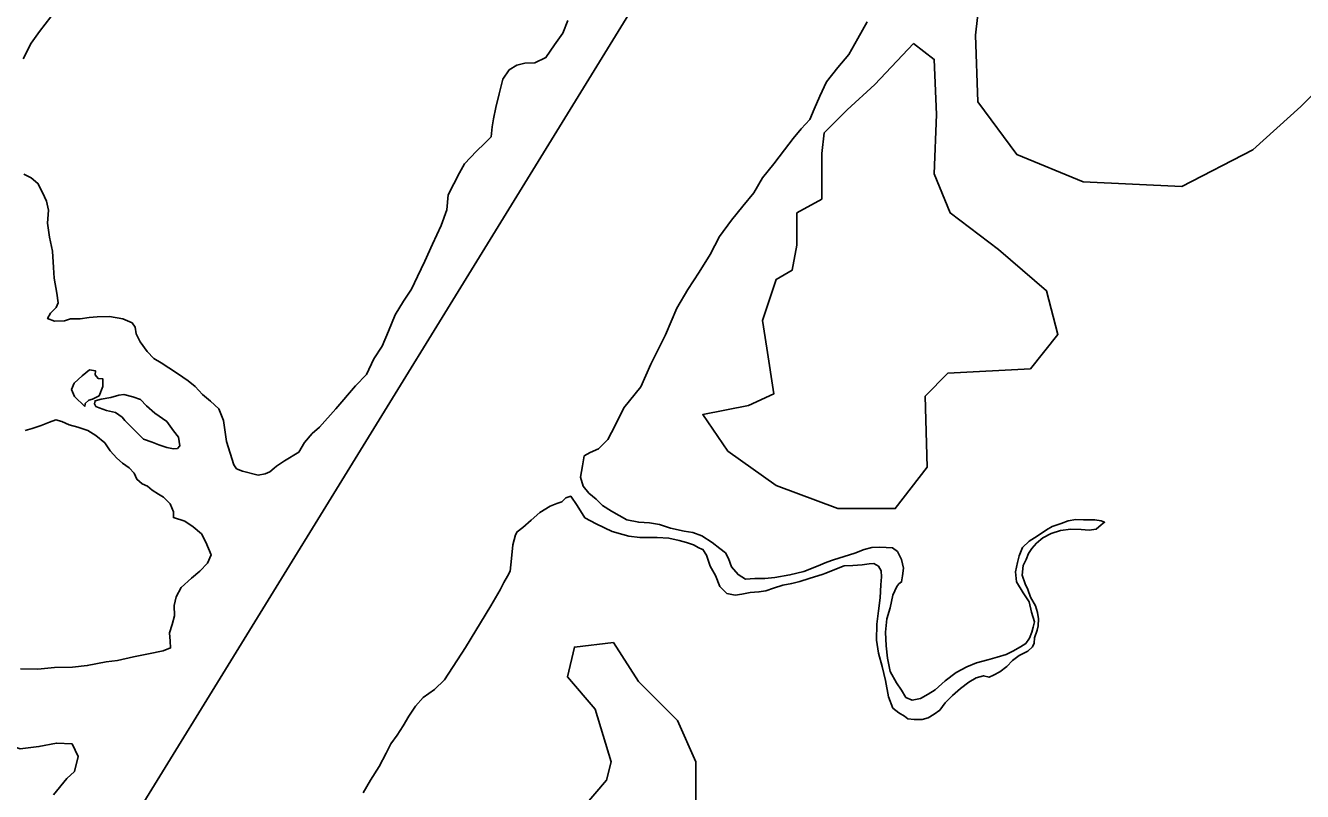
# Model space of a CAD drawing. Extents: x 2290055 to 2389491, y 66597 to 237875.
# Drawn here: x 2351933 to 2354770, y 158852 to 160554 of the extents above; entities that cross this region are included whole.
import ezdxf

# ---------------------------------------------------------------- set-up
doc = ezdxf.new("R2010")
doc.units = 0
for name, color, linetype in [('Exist Boundary Political City Limit New', 7, 'Continuous'), ('Exist Hydrographic Creek Single Shore', 7, 'Continuous'), ('Exist Hydrographic Island Shore', 7, 'Continuous'), ('Map Preparation Boundary City Limit Buffer Line', 7, 'Continuous')]:
    doc.layers.add(name, color=color, linetype=linetype)

msp = doc.modelspace()

# ---------------------------------------------------------------- linework, layer by layer
at = {"layer": 'Exist Boundary Political City Limit New'}
msp.add_lwpolyline([(2355274.5, 163720), (2354014, 161715), (2353278.8, 160588.5), (2352929.2, 160020.4), (2349898.5, 155096.5), (2347115.8, 150577.3)], dxfattribs=at)
at = {"layer": 'Exist Hydrographic Creek Single Shore'}
for points in [[(2351927.3, 160479.9), (2351944.9, 160514.5), (2351964, 160540.6), (2351989.2, 160573)], [(2353137.9, 160564.7), (2353126.2, 160536.7), (2353107.6, 160510.6), (2353088.9, 160482.9), (2353064.3, 160470.9), (2353042, 160470), (2353024.3, 160465.6), (2353007.3, 160454.9), (2352993, 160434.8), (2352985.2, 160402), (2352977.6, 160371.8), (2352972.5, 160346.6), (2352969.8, 160328.7), (2352966.9, 160306.3), (2352952.6, 160291.2), (2352934.7, 160274.2), (2352907.7, 160246.2), (2352897, 160226.1), (2352871.8, 160177.6), (2352868.9, 160144), (2352856.2, 160109.6), (2352836.7, 160068.1), (2352819.7, 160030.3), (2352803.9, 159996), (2352790, 159968), (2352772.3, 159941), (2352754.3, 159911.1), (2352739.5, 159874.2), (2352725, 159841.2), (2352706.9, 159813.2), (2352690.5, 159778.6), (2352665.9, 159753.4), (2352622.4, 159701.8), (2352585.5, 159661.5), (2352569.5, 159647), (2352552.5, 159627.2), (2352539.6, 159605.5), (2352508.2, 159586.3), (2352490, 159574.7), (2352485, 159570.2)], [(2353802.9, 160561.6), (2353782.2, 160525.1), (2353761.9, 160489.2), (2353737.5, 160460.3), (2353712.5, 160428.8), (2353697.3, 160396.7), (2353685.2, 160367.5), (2353675.2, 160345.1), (2353655.7, 160324.3), (2353638.1, 160302.9), (2353619, 160277.5), (2353595.2, 160246.3), (2353570, 160215.5), (2353550.5, 160181.8), (2353526.1, 160152.5), (2353501.3, 160121), (2353474.2, 160084.9), (2353453.5, 160044.9), (2353429.7, 160005.9), (2353404.3, 159967.5), (2353380.1, 159925.3), (2353354.3, 159866.1), (2353321.7, 159801.3), (2353299.5, 159750.9), (2353262, 159704.4), (2353242.9, 159665.3), (2353226.5, 159633.9), (2353206, 159613.1), (2353187.3, 159604.9), (2353173.8, 159597.4), (2353169.9, 159575.3), (2353165.4, 159550.5)], [(2352485, 159570.2), (2352475.2, 159561.8), (2352464.9, 159557.4), (2352449.6, 159554.8), (2352414.9, 159563.1), (2352401.6, 159569), (2352395.2, 159577.8), (2352379.2, 159629.5), (2352372.7, 159676.1), (2352362.2, 159702.2), (2352344, 159718.9), (2352325.7, 159734), (2352309.5, 159751.6), (2352294.3, 159764.5), (2352270.6, 159780.6), (2352251.1, 159793.2), (2352234.1, 159803.9), (2352217.4, 159814), (2352203.1, 159829.7), (2352187.7, 159851.2), (2352178.5, 159868.8), (2352176.4, 159883.3), (2352169.5, 159892.7), (2352149, 159902.2), (2352119.4, 159906.9), (2352092.2, 159906.6), (2352073.9, 159905), (2352054, 159902.2), (2352032.9, 159901.6), (2352019.2, 159897.8), (2351997.4, 159896.6), (2351981.8, 159902.5), (2351988, 159914.5), (2352000.7, 159927.4), (2352005, 159937.8), (2352002.6, 159959.2), (2351996, 159992.6), (2351995, 160015.9), (2351992.5, 160052.4), (2351986.2, 160083.2), (2351981.2, 160114.7), (2351983.7, 160143.3), (2351979.6, 160163.2), (2351970.2, 160183), (2351960.3, 160202.8), (2351944.9, 160215.4), (2351928.9, 160223.6)], [(2352064.7, 159707), (2352041.3, 159729.4), (2352035, 159744.8), (2352040.5, 159758.7), (2352058.3, 159775.3), (2352074.5, 159788.9), (2352088.3, 159786.3), (2352087.4, 159777.5), (2352093.8, 159769.7), (2352104.3, 159769), (2352104.1, 159751.4), (2352096.3, 159730.9), (2352081.7, 159723.7), (2352073.1, 159720.9), (2352065.5, 159714), (2352064.7, 159707)], [(2352261.5, 159613.1), (2352247, 159615.7), (2352228.7, 159622.3), (2352213.8, 159628), (2352194.5, 159634.9), (2352160.2, 159669.2), (2352153.3, 159676.1), (2352147.5, 159683.4), (2352132.6, 159693.5), (2352112.5, 159698.5), (2352096.3, 159704.2), (2352089.1, 159707.3), (2352085.6, 159713), (2352087.2, 159719.9), (2352101, 159723.1), (2352122.5, 159726.8), (2352139.9, 159732.5), (2352151.4, 159733.8), (2352170.9, 159729), (2352188.5, 159722.7), (2352201.7, 159708.9), (2352219.9, 159692.5), (2352246.6, 159673.6), (2352261.5, 159652.8), (2352272.2, 159639), (2352275.5, 159620.1), (2352270.1, 159614.1), (2352261.5, 159613.1)], [(2351932.2, 159653.6), (2351947.6, 159658.6), (2351967.5, 159664.6), (2351985.7, 159672.7), (2351999.7, 159677.5), (2352013.4, 159674), (2352030, 159666.4), (2352048.7, 159661.1), (2352070.8, 159653.8), (2352088.7, 159642.8), (2352109.2, 159626.1), (2352120.7, 159608.8), (2352135.4, 159592.7), (2352147.9, 159581.1), (2352163.3, 159571), (2352173.8, 159558.7), (2352180.3, 159545.5), (2352192, 159535.1), (2352203.5, 159529.8), (2352214, 159520.9), (2352228.5, 159512.7), (2352239.6, 159505.8), (2352253.9, 159490.7)], [(2353165.4, 159550.5), (2353172, 159530), (2353184.5, 159514.9), (2353200.5, 159501), (2353214.4, 159487.2), (2353234.7, 159474.6), (2353268.3, 159455.1), (2353295, 159450), (2353318.8, 159448.4), (2353340.9, 159444.6), (2353365.9, 159436.8), (2353396.3, 159429.8), (2353415, 159427.3), (2353435.3, 159419.7), (2353458, 159404.6), (2353475, 159391.4), (2353488.2, 159381.9), (2353494.9, 159369.7), (2353501.5, 159351.1), (2353515.8, 159333.5), (2353532, 159323.4), (2353553.2, 159324.6), (2353575.5, 159325.3), (2353597.4, 159327.1), (2353631.1, 159332.8), (2353662, 159340.3), (2353689.9, 159351.6), (2353713.3, 159361.1), (2353727.5, 159366.5), (2353775.2, 159381.5), (2353795.7, 159389.7), (2353813.2, 159393.8), (2353830, 159394.7), (2353844.5, 159394.1), (2353858.7, 159393.1), (2353870, 159384.9), (2353878.6, 159367), (2353883.1, 159348.1), (2353881.2, 159330.8), (2353879, 159317.3), (2353873, 159312.9), (2353868.9, 159307.2), (2353859.5, 159287.7), (2353854, 159260), (2353846.2, 159235.1), (2353843.5, 159205.8), (2353844.7, 159175.6), (2353848, 159147.6), (2353854, 159118.3), (2353867.5, 159093.1), (2353878.6, 159077.1), (2353888.8, 159060.7), (2353902.6, 159054.7), (2353921, 159058.5), (2353938, 159067.9), (2353953.4, 159077.4), (2353976.2, 159097.5), (2354000, 159116.4), (2354023.8, 159129), (2354045.3, 159137.8), (2354070.5, 159144.1), (2354091.4, 159150), (2354111.3, 159156.3), (2354126.5, 159163.6), (2354143.1, 159173), (2354155, 159180.5), (2354163.2, 159192.2), (2354168.3, 159205.4), (2354171.8, 159217.1), (2354174.1, 159229), (2354167.9, 159250.1), (2354162.6, 159272.8), (2354149.5, 159293.2), (2354134.1, 159317.2), (2354132.4, 159339.8), (2354136.9, 159360.3), (2354140, 159375.7), (2354147.4, 159394), (2354162.8, 159407.8), (2354180.4, 159418.8), (2354201.3, 159433), (2354213.8, 159440.5), (2354233.9, 159447.5), (2354248.9, 159453.4), (2354266.5, 159455.9), (2354283.6, 159455.6), (2354295.4, 159455.6), (2354308.8, 159455), (2354322.7, 159453.1), (2354330.1, 159449.9), (2354322.7, 159444), (2354311.2, 159434.8), (2354296.1, 159432.6), (2354278.4, 159434.2), (2354255.3, 159434.5), (2354232.5, 159431.7), (2354211.6, 159425.1), (2354192.9, 159415.4), (2354179, 159403.7), (2354168.5, 159391.4)], [(2352682.5, 158848.4), (2352698.9, 158877), (2352718.6, 158907.5), (2352733.8, 158937.1), (2352744.4, 158957.9), (2352758.6, 158976.8), (2352771.5, 158997.9), (2352784.4, 159019), (2352799.2, 159041.6), (2352815.8, 159060.5), (2352841.2, 159078.4), (2352863.6, 159100.1), (2352909.9, 159171.3), (2352966.5, 159264.4), (2352987, 159299.7), (2352995.4, 159316), (2353003.4, 159329.9), (2353009.8, 159341.2), (2353012.2, 159369.5), (2353015.1, 159399.8), (2353021.3, 159422.1), (2353024.9, 159429), (2353037.7, 159438.5), (2353055.9, 159454.5), (2353075.2, 159471.8), (2353098.6, 159485.7), (2353113.3, 159491.9), (2353124, 159495.1), (2353132.8, 159503.9)], [(2354168.5, 159391.4), (2354161.3, 159380.7), (2354155.8, 159366.9), (2354149, 159353.7), (2354147.2, 159332.3), (2354153.6, 159313.1), (2354159.9, 159300.8), (2354165.4, 159283.8), (2354176.9, 159264.3), (2354181.2, 159249.2), (2354183.1, 159235.3), (2354182.5, 159219.9), (2354180, 159209.8), (2354174.5, 159193.4), (2354173.9, 159181.5), (2354170, 159173), (2354159.3, 159163.5), (2354140.2, 159153.8), (2354125.3, 159143.1), (2354113.2, 159129.6), (2354097.6, 159117.9), (2354083.4, 159110.1), (2354073.6, 159105.7), (2354061.1, 159108.8), (2354044.5, 159104.4), (2354028.3, 159094.7), (2354010, 159080.5), (2353992.2, 159064.8), (2353976, 159048.4), (2353964.3, 159032.7), (2353951.6, 159023.2), (2353938.2, 159015.4), (2353924.9, 159011.3), (2353907.3, 159011.3), (2353892.7, 159013.2), (2353885.3, 159018.8), (2353873, 159026.4), (2353859.5, 159037.1), (2353849.7, 159061.7), (2353843.1, 159098.2), (2353836.3, 159129.7), (2353827.5, 159159), (2353823.4, 159188.2), (2353824.4, 159223.2), (2353827.7, 159253.1), (2353831.2, 159282), (2353833.1, 159311), (2353834.1, 159328.9), (2353833.5, 159342.2), (2353827.5, 159352.5), (2353817.1, 159358.2), (2353806.8, 159357.6), (2353791.4, 159355.1), (2353770.9, 159353.8), (2353751.2, 159353.2), (2353708.6, 159335.9), (2353704.7, 159334.3), (2353673.5, 159324.9), (2353652.8, 159318), (2353635, 159314.2), (2353615.3, 159309.8), (2353594.6, 159303.2), (2353577.6, 159297.9), (2353562, 159295), (2353542.9, 159293.5), (2353524, 159290), (2353509.5, 159287.8), (2353491.2, 159291.3), (2353475.4, 159307), (2353466, 159331.3), (2353453.5, 159352.1), (2353445.3, 159376.9), (2353437.7, 159389.2), (2353435, 159390.5), (2353428.5, 159393), (2353416.6, 159399.6), (2353401, 159405.3), (2353385.2, 159409.1), (2353362.1, 159414.4), (2353336, 159416), (2353297.7, 159416.3), (2353273.1, 159418.9), (2353259.9, 159422.6), (2353235.9, 159429.6), (2353200.7, 159446.6), (2353175.5, 159459.8), (2353158.2, 159487.5), (2353144.1, 159507.7), (2353132.8, 159503.9)], [(2352253.9, 159490.7), (2352261.5, 159472.8), (2352261.3, 159460.5), (2352286.3, 159452), (2352305.2, 159440), (2352323.3, 159424.3), (2352333.3, 159406), (2352345, 159377.3), (2352337.2, 159359.4), (2352320.2, 159341.5), (2352301.5, 159326), (2352278.8, 159305.3), (2352267.5, 159283.9), (2352263, 159265), (2352264, 159241.7), (2352258.5, 159222.8), (2352252.5, 159204.6), (2352253.9, 159185.7), (2352254.8, 159170.9), (2352238.8, 159164.3), (2352206.2, 159157.7), (2352172.5, 159150.8), (2352137.3, 159142.9), (2352112.1, 159139.8), (2352070, 159131.6), (2352037.2, 159127.8), (2351997, 159126.9), (2351967.7, 159124.5)], [(2351967.7, 159124.5), (2351959.5, 159123.8), (2351921.8, 159124.1)], [(2351995, 158844.2), (2352024.5, 158880.4), (2352041.5, 158896.2), (2352049.7, 158929.2), (2352036.2, 158957.5), (2352001.3, 158959.1), (2351962.6, 158951.6), (2351921.1, 158946.3), (2351893.3, 158956.3), (2351878.1, 158975.9), (2351877.3, 158989.4), (2351863.5, 158989.4), (2351838.3, 158986.9), (2351801.8, 158988.8), (2351767, 158992.6), (2351745, 158998.9), (2351716.1, 159016.5), (2351683.5, 159026), (2351662, 159040.5), (2351649.7, 159096.5)]]:
    msp.add_lwpolyline(points, dxfattribs=at)
at = {"layer": 'Exist Hydrographic Island Shore'}
for points in [[(2354058.4, 160664.3), (2354043.2, 160532), (2354048.2, 160384.3), (2354135.1, 160267.2), (2354282.5, 160206.1), (2354501.5, 160195.9), (2354659.2, 160277.3), (2354766.2, 160374.1), (2354812.2, 160419.9)], [(2353905.8, 160514.1), (2353951.6, 160478.5), (2353956.7, 160356.3), (2353951.6, 160223.9), (2353987.3, 160137.3), (2354094.3, 160055.8), (2354200.9, 159964.2), (2354226.5, 159867.4), (2354165.4, 159791.1), (2353981.9, 159780.9), (2353931.3, 159729.9), (2353936.2, 159572.1), (2353865, 159480.4), (2353737.7, 159480.4), (2353600.3, 159531.4), (2353493.3, 159607.7), (2353437.3, 159689.2), (2353539, 159709.6), (2353595, 159735), (2353579.8, 159836.9), (2353569.8, 159898), (2353600.3, 159989.7), (2353635.8, 160010), (2353646, 160066), (2353646, 160137.3), (2353702, 160167.9), (2353702, 160269.7), (2353707.2, 160315.6), (2353758, 160366.5), (2353819.3, 160422.5), (2353905.8, 160514.1)], [(2353233.5, 158917.8), (2353223.4, 158877), (2353167.5, 158810.8), (2353060.4, 158780.3), (2352933.3, 158810.8), (2352912.8, 158759.9), (2352963.8, 158642.8), (2353024.7, 158541), (2353106.4, 158434), (2353218.3, 158413.7), (2353304.8, 158413.7), (2353417, 158439.1), (2353488.2, 158520.6), (2353467.7, 158653), (2353421.9, 158805.7), (2353421.9, 158917.8), (2353381.3, 159009.4), (2353294.8, 159096), (2353238.8, 159182.5), (2353152.1, 159172.4), (2353136.7, 159106.2), (2353198, 159034.9), (2353233.5, 158917.8)]]:
    msp.add_lwpolyline(points, dxfattribs=at)
at = {"layer": 'Map Preparation Boundary City Limit Buffer Line'}
msp.add_lwpolyline([(2355274.5, 163720), (2354014, 161715), (2353278.8, 160588.5), (2352929.2, 160020.4), (2349898.5, 155096.5), (2347115.8, 150577.3)], dxfattribs=at)

doc.saveas('drawing.dxf')
